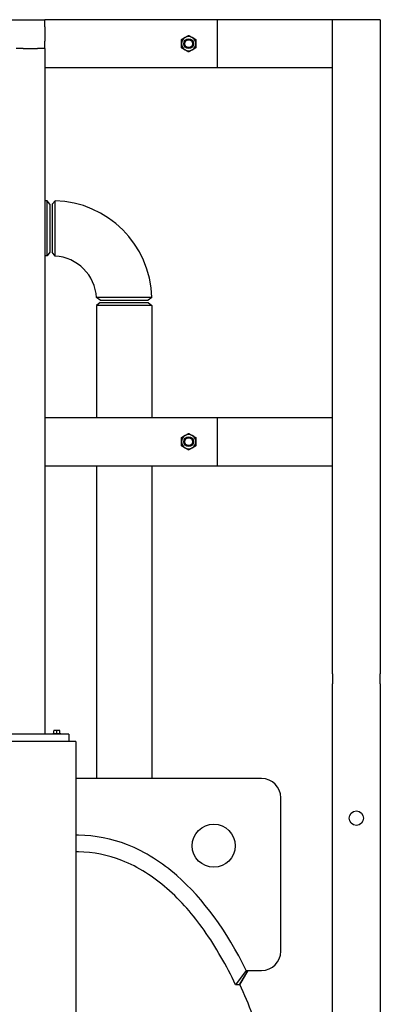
# Model space of a CAD drawing. Header units: inches. Extents: x 5 to 1128, y -85 to 748.
# Tile 536 of 656: x 734 to 753, y 320 to 371. Entities that reach past the tile are written whole.
import ezdxf

# ---------------------------------------------------------------- set-up
doc = ezdxf.new("R2010")
doc.units = ezdxf.units.IN
doc.header["$LTSCALE"] = 32
doc.header["$MEASUREMENT"] = 0
doc.layers.add('Visible (ANSI)', color=7, linetype='Continuous', lineweight=30)

msp = doc.modelspace()

# ---------------------------------------------------------------- linework, layer by layer
at = {"layer": 'Visible (ANSI)'}
for p, q in [((620.67963, 370.85867), (735.15563, 370.85867)), ((735.15563, 370.48367), (735.15563, 370.85867)), ((744.15563, 370.85867), (735.15563, 370.85867)), ((750.15563, 370.85867), (744.15563, 370.85867)), ((744.15563, 368.35867), (744.15563, 370.85867)), ((752.65563, 370.85867), (750.15563, 370.85867)), ((750.15563, 336.764), (750.15563, 370.85867)), ((750.15563, 368.35867), (750.15563, 370.85867)), ((752.65563, 370.85867), (752.65563, 336.764)), ((735.15563, 370.48367), (735.15563, 369.73367)), ((735.15563, 369.35867), (735.15563, 369.73367)), ((734.03063, 369.35867), (733.65563, 369.35867)), ((734.03063, 369.35867), (734.78063, 369.35867)), ((735.15563, 369.35867), (734.78063, 369.35867)), ((735.15563, 369.35867), (735.15563, 333.60867)), ((735.15563, 368.35867), (744.15563, 368.35867)), ((744.15563, 368.35867), (750.15563, 368.35867)), ((735.27676, 361.42117), (735.15563, 361.42117)), ((735.27676, 358.54617), (735.27676, 361.42117)), ((735.42063, 361.23367), (735.27676, 361.42117)), ((735.54563, 361.23617), (735.68801, 361.42172)), ((735.42063, 361.23367), (735.42063, 358.73367)), ((735.54563, 361.23607), (735.54563, 358.73117)), ((735.27676, 358.54617), (735.15563, 358.54617)), ((735.42063, 358.73367), (735.27676, 358.54617)), ((735.68795, 358.53928), (735.54563, 358.73117)), ((738.04313, 356.23367), (737.85124, 356.37599)), ((738.04313, 356.23367), (740.54803, 356.23367)), ((740.73368, 356.37604), (740.54813, 356.23367)), ((738.04563, 356.10867), (737.85813, 355.9648)), ((740.73313, 355.9648), (737.85813, 355.9648)), ((737.85813, 355.9648), (737.85813, 350.10867)), ((738.04563, 356.10867), (740.54563, 356.10867)), ((740.54563, 356.10867), (740.73313, 355.9648)), ((740.73313, 355.9648), (740.73313, 350.10867)), ((744.15563, 350.10867), (735.15563, 350.10867)), ((750.15563, 350.10867), (744.15563, 350.10867)), ((744.15563, 347.60867), (744.15563, 350.10867)), ((750.15563, 347.60867), (750.15563, 350.10867)), ((735.15563, 347.60867), (744.15563, 347.60867)), ((737.85813, 347.60867), (737.85813, 331.29617)), ((740.73313, 347.60867), (740.73313, 331.29617)), ((744.15563, 347.60867), (750.15563, 347.60867)), ((750.15563, 336.764), (750.15563, 336.23367)), ((752.65563, 336.23367), (752.65563, 336.764)), ((750.15563, 333.56317), (750.15563, 336.23367)), ((752.65563, 336.23367), (752.65563, 333.56317)), ((735.56463, 333.64767), (735.99663, 333.64767)), ((735.56463, 333.64767), (735.56463, 333.60867)), ((735.70263, 333.80267), (735.62463, 333.80267)), ((735.62463, 333.80267), (735.62463, 333.78345)), ((735.62463, 333.64767), (735.62463, 333.78345)), ((735.85863, 333.80267), (735.70263, 333.80267)), ((735.78063, 333.64767), (735.78063, 333.78345)), ((735.93663, 333.80267), (735.85863, 333.80267)), ((735.93663, 333.78345), (735.93663, 333.80267)), ((735.93663, 333.64767), (735.93663, 333.78345)), ((735.99663, 333.64767), (735.99663, 333.60867)), ((736.78063, 333.23367), (484.78063, 333.23367)), ((736.40563, 333.60867), (732.40563, 333.60867)), ((736.40563, 333.23367), (732.40563, 333.23367)), ((736.40563, 333.60867), (736.40563, 333.23367)), ((736.78063, 333.23367), (736.78063, 170.36817)), ((750.15563, 333.29801), (750.15563, 333.56317)), ((750.15563, 314.04617), (750.15563, 333.29801)), ((752.65563, 333.56317), (752.65563, 333.29801)), ((752.65563, 333.29801), (752.65563, 309.06677)), ((746.46578, 331.29617), (736.78063, 331.29617)), ((747.46578, 322.29617), (747.46578, 330.29617)), ((736.90563, 328.34123), (736.78063, 328.34123)), ((736.90563, 327.47123), (736.78063, 327.47123)), ((745.65629, 321.29617), (745.10193, 320.55062)), ((745.73656, 321.29617), (745.30185, 320.55062)), ((745.73695, 321.29617), (745.316, 320.57405)), ((745.65629, 321.29617), (746.46578, 321.29617)), ((745.30185, 320.55062), (745.10193, 320.55062))]:
    msp.add_line(p, q, dxfattribs=at)
for centre, radius in [((742.65563, 369.60867), 0.25014), ((742.65563, 369.60867), 0.25), ((742.65563, 369.60867), 0.20281), ((742.65563, 348.85867), 0.25014), ((742.65563, 348.85867), 0.25), ((742.65563, 348.85867), 0.20281), ((751.40563, 329.23367), 0.375), ((751.40563, 329.23367), 0.375), ((743.96578, 327.79617), 1.125)]:
    msp.add_circle(centre, radius, dxfattribs=at)
for centre, radius, start, end in [((742.65563, 369.60867), 0.375, 120, 180), ((742.65563, 369.60867), 0.375, 180, 240), ((742.65563, 369.60867), 0.375, 60, 120), ((742.65563, 369.60867), 0.375, 0, 60), ((742.65563, 369.60867), 0.375, 300, 0), ((742.65563, 369.60867), 0.375, 240, 300), ((735.54563, 356.23367), 5.19, 1.571968, 88.428032), ((735.54563, 356.23367), 2.31, 3.532272, 86.467728), ((742.65563, 348.85867), 0.375, 120, 180), ((742.65563, 348.85867), 0.375, 60, 120), ((742.65563, 348.85867), 0.375, 0, 60), ((742.65563, 348.85867), 0.375, 180, 240), ((742.65563, 348.85867), 0.375, 240, 300), ((742.65563, 348.85867), 0.375, 300, 0), ((746.46578, 330.29617), 1, 0, 90), ((746.46578, 322.29617), 1, 270, 0)]:
    msp.add_arc(centre, radius, start, end, dxfattribs=at)
for centre, start_param, end_param in [((735.70263, 333.58205), 0, 0.42053434), ((735.70263, 333.58205), 5.86265097, 6.28318531), ((735.85863, 333.58205), 0, 0.42053434), ((735.85863, 333.58205), 5.86265097, 6.28318531)]:
    msp.add_ellipse(centre, major_axis=(0, 0.22062), ratio=0.8660254, start_param=start_param, end_param=end_param, dxfattribs=at)
for points in [[(742.28063, 369.82518), (742.38111, 369.88319), (742.46813, 369.93343)], [(742.28063, 369.60867), (742.28063, 369.70915), (742.28063, 369.82518)], [(742.28063, 369.39216), (742.28063, 369.50819), (742.28063, 369.60867)], [(742.46813, 369.93343), (742.55515, 369.98367), (742.65563, 370.04168)], [(742.65563, 370.04168), (742.75611, 369.98367), (742.84313, 369.93343)], [(742.84313, 369.93343), (742.93015, 369.88319), (743.03063, 369.82518)], [(743.03063, 369.82518), (743.03063, 369.70915), (743.03063, 369.60867)], [(743.03063, 369.60867), (743.03063, 369.50819), (743.03063, 369.39216)], [(742.46813, 369.28391), (742.38111, 369.33415), (742.28063, 369.39216)], [(742.65563, 369.17566), (742.55515, 369.23367), (742.46813, 369.28391)], [(742.84313, 369.28391), (742.75611, 369.23367), (742.65563, 369.17566)], [(743.03063, 369.39216), (742.93015, 369.33415), (742.84313, 369.28391)], [(742.28063, 349.07518), (742.38111, 349.13319), (742.46813, 349.18343)], [(742.28063, 348.85867), (742.28063, 348.95915), (742.28063, 349.07518)], [(742.46813, 349.18343), (742.55515, 349.23367), (742.65563, 349.29168)], [(742.65563, 349.29168), (742.75611, 349.23367), (742.84313, 349.18343)], [(742.84313, 349.18343), (742.93015, 349.13319), (743.03063, 349.07518)], [(743.03063, 349.07518), (743.03063, 348.95915), (743.03063, 348.85867)], [(742.28063, 348.64216), (742.28063, 348.75819), (742.28063, 348.85867)], [(742.46813, 348.53391), (742.38111, 348.58415), (742.28063, 348.64216)], [(742.65563, 348.42566), (742.55515, 348.48367), (742.46813, 348.53391)], [(742.84313, 348.53391), (742.75611, 348.48367), (742.65563, 348.42566)], [(743.03063, 348.64216), (742.93015, 348.58415), (742.84313, 348.53391)], [(743.03063, 348.85867), (743.03063, 348.75819), (743.03063, 348.64216)]]:
    msp.add_rational_spline(points, [1, 1.0379548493, 1], degree=2, dxfattribs=at)
for points, knots in [([(735.68795, 358.53928), (735.68795, 358.53928), (735.68796, 358.56101), (735.68797, 358.66033), (735.68798, 358.75456), (735.688, 359.00139), (735.68801, 359.15325), (735.68802, 359.50613), (735.68802, 359.7101), (735.68802, 360.1208), (735.68802, 360.32729), (735.68802, 360.71466), (735.68801, 360.894), (735.68801, 361.18225), (735.68801, 361.2912), (735.68801, 361.39911), (735.68801, 361.42152), (735.68801, 361.4216)], [-3.14159265, -3.14159265, -3.14159265, -3.14159265, -2.84306953, -2.84306953, -2.44315297, -2.44315297, -2.04730492, -2.04730492, -1.61773044, -1.61773044, -1.1908901, -1.1908901, -0.74775686, -0.74775686, -0.30609723, -0.30609723, 0, 0, 0, 0]), ([(740.73356, 356.37604), (740.73348, 356.37604), (740.71107, 356.37604), (740.60316, 356.37605), (740.49421, 356.37605), (740.20597, 356.37605), (740.02662, 356.37605), (739.63925, 356.37606), (739.43276, 356.37606), (739.02206, 356.37606), (738.8181, 356.37606), (738.46521, 356.37605), (738.31335, 356.37604), (738.06653, 356.37602), (737.97229, 356.37601), (737.87297, 356.37599), (737.85124, 356.37599), (737.85124, 356.37599)], [0, 0, 0, 0, 0.30609723, 0.30609723, 0.74775686, 0.74775686, 1.1908901, 1.1908901, 1.61773044, 1.61773044, 2.04730492, 2.04730492, 2.44315297, 2.44315297, 2.84306953, 2.84306953, 3.14159265, 3.14159265, 3.14159265, 3.14159265]), ([(745.65629, 321.29617), (744.64365, 323.35404), (743.42478, 325.0338), (741.27049, 326.91225), (740.40877, 327.47212), (738.64073, 328.16844), (737.78391, 328.34123), (736.90563, 328.34123)], [-28.38205068, -28.38205068, -28.38205068, -28.38205068, -14.44623238, -14.44623238, -6.6924492, -6.6924492, 0, 0, 0, 0]), ([(745.10193, 320.55062), (744.63654, 321.53765), (744.09212, 322.50427), (742.89949, 324.18188), (742.25624, 324.92797), (740.8256, 326.17571), (740.0399, 326.68935), (738.44704, 327.31671), (737.68643, 327.47123), (736.90563, 327.47123)], [-28.62292102, -28.62292102, -28.62292102, -28.62292102, -20.35870792, -20.35870792, -13.01600917, -13.01600917, -5.94969714, -5.94969714, 0, 0, 0, 0]), ([(745.31578, 320.57451), (745.78257, 319.55934), (746.19845, 318.46032), (746.81965, 316.44717), (747.05149, 315.56366), (747.2514, 314.65358)], [0.827245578, 0.827245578, 0.827245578, 0.827245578, 1.017870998, 1.017870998, 1.156862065, 1.156862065, 1.156862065, 1.156862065])]:
    msp.add_open_spline(points, degree=3, knots=knots, dxfattribs=at)

doc.saveas('drawing.dxf')
